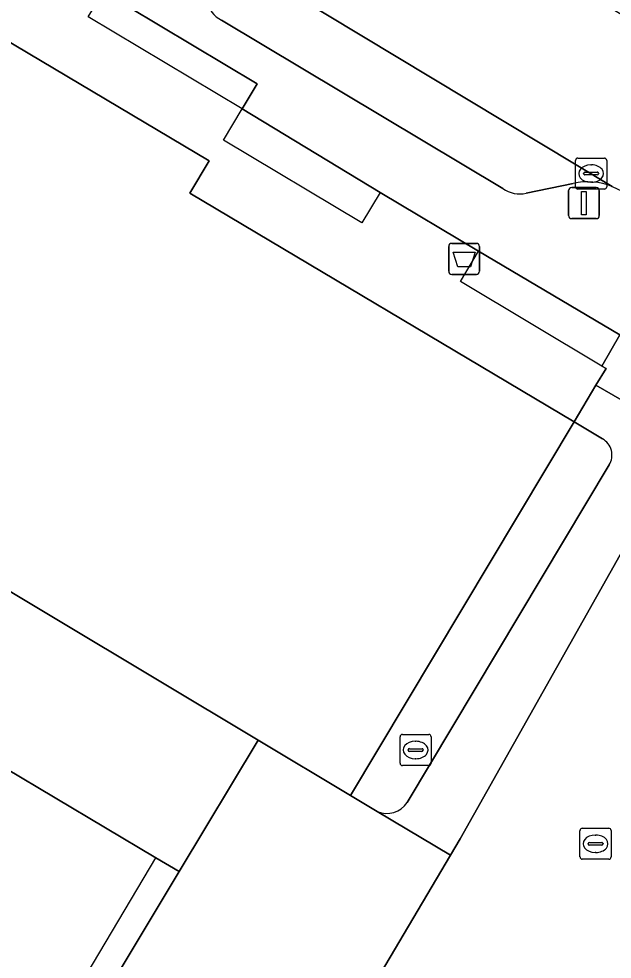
# Model space of a CAD drawing. Extents: x 158455 to 159797, y 387218 to 388672.
# Drawn here: x 159277.48 to 159296.6, y 388169.11 to 388199.4 of the extents above; entities that cross this region are included whole.
import ezdxf

# ---------------------------------------------------------------- set-up
doc = ezdxf.new("R2010")
doc.units = 0
for name, color, linetype in [('IMGEO_Afvalbak', 7, 'Continuous'), ('IMGEO_Brandkraan', 7, 'Continuous'), ('IMGEO_Erf', 7, 'Continuous'), ('IMGEO_Kolk', 7, 'Continuous'), ('IMGEO_Lichtmast', 7, 'Continuous'), ('IMGEO_Pand', 7, 'Continuous'), ('IMGEO_Pand_overbouw', 7, 'Continuous'), ('IMGEO_Parkeervlak_open', 7, 'Continuous'), ('IMGEO_Rijbaan_lokaal_open', 7, 'Continuous'), ('IMGEO_Rioolput', 7, 'Continuous'), ('IMGEO_Voetpad_open', 7, 'Continuous')]:
    doc.layers.add(name, color=color, linetype=linetype)

msp = doc.modelspace()

# ---------------------------------------------------------------- linework, layer by layer
at = {"layer": 'IMGEO_Afvalbak'}
for p, q in [((159291.432, 388192.165), (159292.222, 388192.165)), ((159292.222, 388192.165), (159291.432, 388192.165)), ((159291.332, 388191.265), (159291.332, 388192.065)), ((159291.332, 388192.065), (159291.332, 388191.265)), ((159292.322, 388192.065), (159292.322, 388191.265)), ((159292.322, 388191.265), (159292.322, 388192.065)), ((159292.222, 388191.165), (159291.432, 388191.165)), ((159291.432, 388191.165), (159292.222, 388191.165))]:
    msp.add_line(p, q, dxfattribs=at)
msp.add_lwpolyline([(159291.475, 388191.879), (159292.179, 388191.879), (159292.03, 388191.409), (159291.624, 388191.409), (159291.475, 388191.879)], dxfattribs=at)
for centre, start, end in [((159291.432, 388192.065), 90, 180), ((159291.432, 388192.065), 90, 180), ((159292.222, 388192.065), 0, 90), ((159292.222, 388192.065), 360, 90), ((159291.432, 388191.265), 180, 270), ((159291.432, 388191.265), 180, 270), ((159292.222, 388191.265), 270, 0), ((159292.222, 388191.265), 270, 0)]:
    msp.add_arc(centre, 0.1, start, end, dxfattribs=at)
at = {"layer": 'IMGEO_Brandkraan'}
for p, q in [((159289.764, 388175.421), (159289.764, 388176.273)), ((159289.839, 388176.347), (159290.691, 388176.347)), ((159290.252, 388176.127), (159290.277, 388176.127)), ((159290.765, 388176.273), (159290.765, 388175.421)), ((159290.023, 388175.841), (159290.023, 388175.853)), ((159290.461, 388175.804), (159290.063, 388175.804)), ((159290.066, 388175.89), (159290.464, 388175.89)), ((159290.507, 388175.853), (159290.507, 388175.841)), ((159290.275, 388175.567), (159290.25, 388175.567)), ((159290.691, 388175.347), (159289.839, 388175.347))]:
    msp.add_line(p, q, dxfattribs=at)
for points in [[(159289.764, 388175.421), (159289.764, 388176.273)], [(159289.839, 388176.347), (159290.691, 388176.347)], [(159290.765, 388176.273), (159290.765, 388175.421)], [(159290.691, 388175.347), (159289.839, 388175.347)]]:
    msp.add_lwpolyline(points, dxfattribs=at)
for centre, radius, start, end in [((159289.841, 388176.271), 0.0765, 91.552, 178.448), ((159289.841, 388176.271), 0.0765, 91.552, 178.448), ((159290.689, 388176.271), 0.0765, 1.552, 88.448), ((159290.689, 388176.271), 0.0765, 1.552, 88.448), ((159290.063, 388175.85), 0.0403, 85.8775, 175.7526), ((159290.06, 388175.84), 0.0366, 178.938, 274.7102), ((159290.464, 388175.847), 0.043, 264.8664, 352.4533), ((159290.468, 388175.852), 0.0386, 1.7309, 96.639), ((159289.841, 388175.423), 0.0765, 181.552, 268.448), ((159289.841, 388175.423), 0.0765, 181.552, 268.448), ((159290.689, 388175.423), 0.0765, 271.552, 358.448), ((159290.689, 388175.423), 0.0765, 271.552, 358.448)]:
    msp.add_arc(centre, radius, start, end, dxfattribs=at)
for centre, major_axis, ratio, start_param, end_param in [((159290.251, 388175.847), (-0.387, 0.002), 0.722429, 4.712389, 7.853982), ((159290.276, 388175.847), (-0.39, 0.002), 0.717154, 1.570796, 4.712389)]:
    msp.add_ellipse(centre, major_axis=major_axis, ratio=ratio, start_param=start_param, end_param=end_param, dxfattribs=at)
at = {"layer": 'IMGEO_Erf'}
msp.add_lwpolyline([(159284.676, 388196.495), (159285.16, 388197.306), (159280.997, 388199.795), (159280.203, 388200.27), (159277.089, 388202.133), (159275.468, 388203.163), (159272.31, 388205.169), (159271.736, 388204.222), (159270.691, 388202.514), (159283.611, 388194.827), (159282.989, 388193.781), (159295.371, 388186.415), (159296.076, 388187.594), (159296.4, 388188.135), (159296.269, 388188.213), (159296.849, 388189.223), (159292.294, 388191.91), (159289.12, 388193.808)], close=True, dxfattribs=at)
msp.add_lwpolyline([(159267.516, 388146.751), (159282.646, 388171.929), (159281.893, 388172.377), (159277.024, 388175.274), (159274.052, 388170.248), (159274.887, 388169.754), (159273.238, 388166.968)], dxfattribs=at)
at = {"layer": 'IMGEO_Kolk'}
for p, q in [((159295.42, 388193.986), (159295.42, 388194.838)), ((159295.495, 388194.912), (159296.347, 388194.912)), ((159296.421, 388194.838), (159296.421, 388193.986)), ((159295.908, 388194.692), (159295.933, 388194.692)), ((159295.679, 388194.406), (159295.679, 388194.418)), ((159296.117, 388194.369), (159295.719, 388194.369)), ((159295.722, 388194.455), (159296.12, 388194.455)), ((159296.163, 388194.418), (159296.163, 388194.406)), ((159295.931, 388194.132), (159295.906, 388194.132)), ((159296.347, 388193.912), (159295.495, 388193.912))]:
    msp.add_line(p, q, dxfattribs=at)
for points in [[(159295.42, 388193.986), (159295.42, 388194.838)], [(159295.495, 388194.912), (159296.347, 388194.912)], [(159296.421, 388194.838), (159296.421, 388193.986)], [(159296.347, 388193.912), (159295.495, 388193.912)]]:
    msp.add_lwpolyline(points, dxfattribs=at)
for centre, radius, start, end in [((159295.497, 388194.836), 0.0765, 91.552, 178.448), ((159295.497, 388194.836), 0.0765, 91.552, 178.448), ((159296.345, 388194.836), 0.0765, 1.552, 88.448), ((159296.345, 388194.836), 0.0765, 1.552, 88.448), ((159295.719, 388194.415), 0.0403, 85.8775, 175.7526), ((159295.716, 388194.405), 0.0366, 178.938, 274.7102), ((159296.12, 388194.412), 0.043, 264.8664, 352.4533), ((159296.124, 388194.417), 0.0386, 1.7309, 96.639), ((159295.497, 388193.988), 0.0765, 181.552, 268.448), ((159295.497, 388193.988), 0.0765, 181.552, 268.448), ((159296.345, 388193.988), 0.0765, 271.552, 358.448), ((159296.345, 388193.988), 0.0765, 271.552, 358.448)]:
    msp.add_arc(centre, radius, start, end, dxfattribs=at)
for centre, major_axis, ratio, start_param, end_param in [((159295.907, 388194.412), (-0.387, 0.002), 0.722429, 4.712389, 7.853982), ((159295.932, 388194.412), (-0.39, 0.002), 0.717154, 1.570796, 4.712389)]:
    msp.add_ellipse(centre, major_axis=major_axis, ratio=ratio, start_param=start_param, end_param=end_param, dxfattribs=at)
at = {"layer": 'IMGEO_Lichtmast'}
for p, q in [((159295.293, 388193.963), (159296.083, 388193.963)), ((159296.083, 388193.963), (159295.293, 388193.963)), ((159295.193, 388193.063), (159295.193, 388193.863)), ((159295.193, 388193.863), (159295.193, 388193.063)), ((159296.183, 388193.863), (159296.183, 388193.063)), ((159296.183, 388193.063), (159296.183, 388193.863)), ((159296.083, 388192.963), (159295.293, 388192.963)), ((159295.293, 388192.963), (159296.083, 388192.963))]:
    msp.add_line(p, q, dxfattribs=at)
msp.add_lwpolyline([(159295.613, 388193.838), (159295.763, 388193.838), (159295.763, 388193.088), (159295.613, 388193.088), (159295.613, 388193.838)], dxfattribs=at)
for centre, start, end in [((159295.293, 388193.863), 90, 180), ((159295.293, 388193.863), 90, 180), ((159296.083, 388193.863), 0, 90), ((159296.083, 388193.863), 360, 90), ((159295.293, 388193.063), 180, 270), ((159295.293, 388193.063), 180, 270), ((159296.083, 388193.063), 270, 0), ((159296.083, 388193.063), 270, 0)]:
    msp.add_arc(centre, 0.1, start, end, dxfattribs=at)
at = {"layer": 'IMGEO_Pand'}
msp.add_lwpolyline([(159295.371, 388186.415), (159282.989, 388193.781), (159283.611, 388194.827), (159270.691, 388202.514), (159270.093, 388201.509), (159269.175, 388199.965), (159252.993, 388209.593), (159246.753, 388199.157), (159250.268, 388197.054), (159263.041, 388189.414), (159263.768, 388190.629), (159276.067, 388183.273), (159275.338, 388182.053), (159285.191, 388176.16), (159288.172, 388174.377)], close=True, dxfattribs=at)
at = {"layer": 'IMGEO_Pand_overbouw'}
for points in [[(159271.736, 388204.222), (159270.691, 388202.514), (159283.611, 388194.827), (159282.989, 388193.781), (159295.371, 388186.415), (159296.076, 388187.594), (159296.4, 388188.135), (159296.269, 388188.213), (159291.713, 388190.938), (159292.294, 388191.91), (159289.12, 388193.808), (159288.535, 388192.829), (159284.078, 388195.494), (159284.676, 388196.495), (159279.718, 388199.46), (159280.203, 388200.27), (159277.089, 388202.133), (159276.599, 388201.313)], [(159269.358, 388162.379), (159273.307, 388160.029), (159274.221, 388159.485), (159281.893, 388172.377), (159277.024, 388175.274), (159274.052, 388170.248), (159274.887, 388169.754), (159273.238, 388166.968), (159272.374, 388167.479)]]:
    msp.add_lwpolyline(points, close=True, dxfattribs=at)
at = {"layer": 'IMGEO_Parkeervlak_open'}
for points in [[(159296.599, 388193.998), (159282.727, 388202.35), (159282.131, 388202.709)], [(159284.014, 388199.352), (159293.075, 388193.932)], [(159293.829, 388193.779), (159295.339, 388194.098)], [(159298.662, 388186.11), (159296.076, 388187.594), (159295.371, 388186.415), (159296.287, 388185.869)], [(159289.028, 388173.867), (159291.387, 388172.458), (159291.698, 388172.984), (159299.2, 388186.29)], [(159296.504, 388185.031), (159289.991, 388174.155)]]:
    msp.add_lwpolyline(points, dxfattribs=at)
for centre, radius, start, end in [((159284.415, 388200.162), 0.904, 191.745, 243.6748), ((159293.625, 388194.71), 0.953, 234.7213, 282.3375), ((159295.803, 388191.96), 2.188, 68.673, 102.2515), ((159295.983, 388185.343), 0.608, 329.0898, 59.9459), ((159289.338, 388174.586), 0.783, 246.6936, 326.6066)]:
    msp.add_arc(centre, radius, start, end, dxfattribs=at)
at = {"layer": 'IMGEO_Rijbaan_lokaal_open'}
for points in [[(159337.443, 388197.497), (159321.923, 388193.851), (159314.219, 388191.941), (159313.792, 388193.866), (159313.745, 388194.065), (159312.214, 388200.728), (159312.118, 388201.147), (159305.943, 388199.687), (159305.976, 388199.531), (159305.888, 388199.512), (159305.585, 388199.443), (159305.493, 388199.83), (159305.662, 388199.867), (159305.64, 388199.96), (159304.264, 388199.661), (159298.692, 388198.451), (159285.247, 388206.534), (159282.727, 388202.35), (159296.599, 388193.998), (159312.829, 388186.418), (159315.657, 388187.105), (159337.246, 388192.351)], [(159299.357, 388186.658), (159299.2, 388186.29), (159291.698, 388172.984), (159291.387, 388172.458), (159288.09, 388166.885), (159284.123, 388160.416), (159272.47, 388141.59), (159266.034, 388130.677), (159265.477, 388129.733), (159271.392, 388125.943), (159276.566, 388134.577), (159276.892, 388135.12), (159277.007, 388135.304), (159279.173, 388138.961)]]:
    msp.add_lwpolyline(points, dxfattribs=at)
msp.add_lwpolyline([(159263.768, 388190.629), (159263.041, 388189.414), (159250.268, 388197.054), (159247.856, 388192.709), (159253.224, 388189.541), (159261.684, 388184.458), (159261.704, 388184.446), (159263.073, 388183.624), (159263.078, 388183.621), (159271.538, 388178.538), (159277.024, 388175.274), (159281.893, 388172.377), (159282.646, 388171.929), (159285.191, 388176.16), (159275.338, 388182.053), (159276.067, 388183.273)], close=True, dxfattribs=at)
at = {"layer": 'IMGEO_Rioolput'}
for p, q in [((159295.636, 388173.328), (159296.488, 388173.328)), ((159295.561, 388172.402), (159295.561, 388173.254)), ((159296.049, 388173.108), (159296.074, 388173.108)), ((159296.562, 388173.254), (159296.562, 388172.402)), ((159295.82, 388172.822), (159295.82, 388172.834)), ((159296.258, 388172.785), (159295.86, 388172.785)), ((159295.863, 388172.871), (159296.261, 388172.871)), ((159296.304, 388172.834), (159296.304, 388172.822)), ((159296.072, 388172.548), (159296.047, 388172.548)), ((159296.488, 388172.328), (159295.636, 388172.328))]:
    msp.add_line(p, q, dxfattribs=at)
for points in [[(159295.636, 388173.328), (159296.488, 388173.328)], [(159295.561, 388172.402), (159295.561, 388173.254)], [(159296.562, 388173.254), (159296.562, 388172.402)], [(159296.488, 388172.328), (159295.636, 388172.328)]]:
    msp.add_lwpolyline(points, dxfattribs=at)
for centre, radius, start, end in [((159295.638, 388173.252), 0.0765, 91.552, 178.448), ((159295.638, 388173.252), 0.0765, 91.552, 178.448), ((159296.486, 388173.252), 0.0765, 1.552, 88.448), ((159296.486, 388173.252), 0.0765, 1.552, 88.448), ((159295.86, 388172.831), 0.0403, 85.8775, 175.7526), ((159295.857, 388172.821), 0.0366, 178.938, 274.7102), ((159296.261, 388172.828), 0.043, 264.8664, 352.4533), ((159296.265, 388172.833), 0.0386, 1.7309, 96.639), ((159295.638, 388172.404), 0.0765, 181.552, 268.448), ((159295.638, 388172.404), 0.0765, 181.552, 268.448), ((159296.486, 388172.404), 0.0765, 271.552, 358.448), ((159296.486, 388172.404), 0.0765, 271.552, 358.448)]:
    msp.add_arc(centre, radius, start, end, dxfattribs=at)
for centre, major_axis, ratio, start_param, end_param in [((159296.048, 388172.828), (-0.387, 0.002), 0.722429, 4.712389, 7.853982), ((159296.073, 388172.828), (-0.39, 0.002), 0.717154, 1.570796, 4.712389)]:
    msp.add_ellipse(centre, major_axis=major_axis, ratio=ratio, start_param=start_param, end_param=end_param, dxfattribs=at)
at = {"layer": 'IMGEO_Voetpad_open'}
for points in [[(159282.131, 388202.709), (159282.37, 388202.086), (159280.997, 388199.795), (159285.16, 388197.306), (159284.676, 388196.495), (159289.12, 388193.808), (159292.294, 388191.91), (159296.849, 388189.223), (159296.269, 388188.213), (159296.4, 388188.135), (159296.076, 388187.594), (159298.662, 388186.11)], [(159293.075, 388193.932), (159284.014, 388199.352)], [(159295.339, 388194.098), (159293.829, 388193.779)], [(159296.287, 388185.869), (159295.371, 388186.415), (159288.172, 388174.377), (159289.028, 388173.867)], [(159289.991, 388174.155), (159296.504, 388185.031)]]:
    msp.add_lwpolyline(points, dxfattribs=at)
msp.add_lwpolyline([(159284.123, 388160.416), (159288.09, 388166.885), (159291.387, 388172.458), (159289.028, 388173.867), (159288.172, 388174.377), (159285.191, 388176.16), (159282.646, 388171.929), (159267.516, 388146.751), (159268.114, 388146.395), (159269.716, 388145.391), (159262.234, 388133.033), (159266.034, 388130.677), (159272.47, 388141.59)], close=True, dxfattribs=at)
for centre, radius, start, end in [((159284.415, 388200.162), 0.904, 191.745, 243.6748), ((159293.625, 388194.71), 0.953, 234.7213, 282.3375), ((159295.803, 388191.96), 2.188, 68.673, 102.2515), ((159295.983, 388185.343), 0.608, 329.0898, 59.9459), ((159289.338, 388174.586), 0.783, 246.6936, 326.6066)]:
    msp.add_arc(centre, radius, start, end, dxfattribs=at)

doc.saveas('drawing.dxf')
